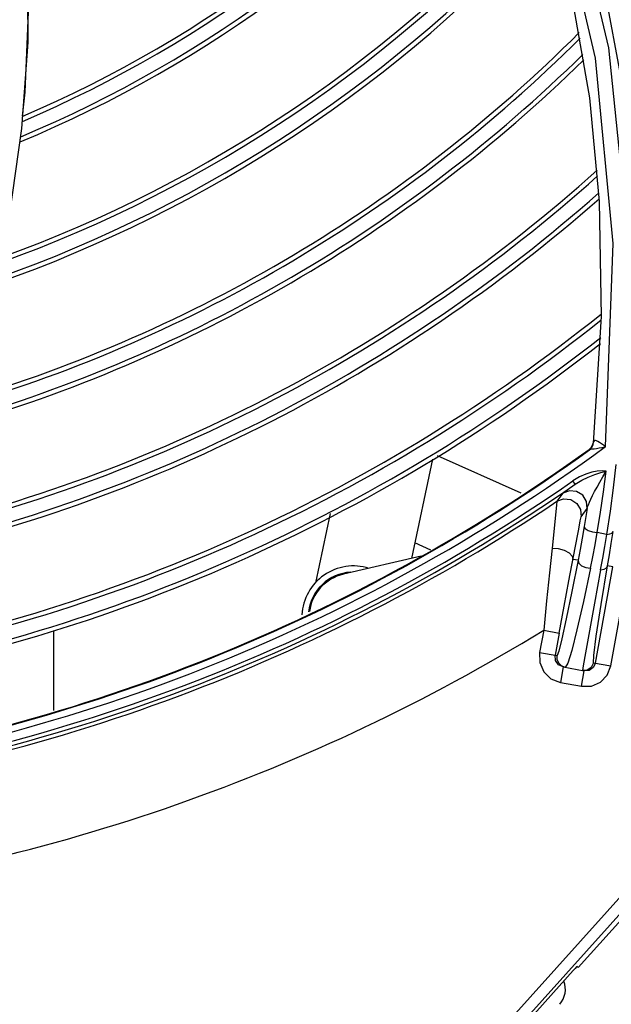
# Model space of a CAD drawing. Extents: x 40.7 to 137.4, y -250.8 to -221.5.
# Tile 261 of 320: x 123.1649 to 123.2293, y -239.703 to -239.596. Entities that reach past the tile are written whole.
import ezdxf

# ---------------------------------------------------------------- set-up
doc = ezdxf.new("R2010")
doc.units = 0
doc.header["$MEASUREMENT"] = 0
doc.layers.get('0').update_dxf_attribs({"linetype": 'CONTINUOUS'})

msp = doc.modelspace()

# ---------------------------------------------------------------- linework, layer by layer
at = {"color": 155}
for p, q in [((123.1657762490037, -239.5893033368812), (123.1657852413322, -239.5984651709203)), ((123.2282035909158, -239.5910379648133), (123.2302316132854, -239.6019510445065)), ((123.2247773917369, -239.5924986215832), (123.2268940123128, -239.6045170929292)), ((123.1657852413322, -239.5984651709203), (123.1651218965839, -239.6078266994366)), ((123.2268940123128, -239.6045170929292), (123.227962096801, -239.6157675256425)), ((123.1651218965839, -239.6078266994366), (123.1637554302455, -239.61736319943)), ((123.227962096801, -239.6157675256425), (123.2281784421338, -239.6282748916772)), ((123.2281784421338, -239.6282748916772), (123.2272899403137, -239.6420351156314)), ((123.227215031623, -239.6423330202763), (123.2272899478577, -239.6420350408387)), ((123.2272238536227, -239.642250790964), (123.2272787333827, -239.6420322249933)), ((123.2272864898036, -239.6422297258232), (123.2273331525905, -239.6418910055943)), ((123.227297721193, -239.6419953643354), (123.2272898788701, -239.642035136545)), ((123.2279548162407, -239.6425647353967), (123.2282877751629, -239.6425009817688)), ((123.2282877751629, -239.6425009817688), (123.2286524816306, -239.6424129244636)), ((123.2194632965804, -239.6474699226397), (123.2103635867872, -239.6434184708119)), ((123.2268476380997, -239.6427288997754), (123.2268386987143, -239.6428108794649)), ((123.2276569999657, -239.6426114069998), (123.2279548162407, -239.6425647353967)), ((123.2098168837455, -239.6437947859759), (123.2075218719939, -239.6545919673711)), ((123.2244606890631, -239.6471379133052), (123.2253445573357, -239.6465088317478)), ((123.2253445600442, -239.6465088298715), (123.2250918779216, -239.6461443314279)), ((123.2239808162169, -239.6474939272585), (123.2233513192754, -239.6483708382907)), ((123.1986745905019, -239.6497105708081), (123.1970780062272, -239.6572219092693)), ((123.2259938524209, -239.6500497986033), (123.2266322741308, -239.649158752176)), ((123.2291245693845, -239.6494312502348), (123.2287586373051, -239.6519610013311)), ((123.2253314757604, -239.6534380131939), (123.2256788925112, -239.6515877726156)), ((123.2287586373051, -239.6519610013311), (123.2277332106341, -239.6517539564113)), ((123.2096347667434, -239.6536778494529), (123.2078820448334, -239.6528974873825)), ((123.2085709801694, -239.6543497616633), (123.200127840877, -239.6562990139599)), ((123.2256439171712, -239.6547845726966), (123.2250931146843, -239.6546839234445)), ((123.2294477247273, -239.6554796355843), (123.2288676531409, -239.6553736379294)), ((123.2275321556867, -239.6659639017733), (123.2294477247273, -239.6554796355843)), ((123.2292131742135, -239.6662712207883), (123.2310012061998, -239.6564862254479)), ((123.1686217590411, -239.6711143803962), (123.1686217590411, -239.6623959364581)), ((123.221911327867, -239.6623794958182), (123.2214700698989, -239.6647942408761)), ((123.2219113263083, -239.6623794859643), (123.2235923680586, -239.662686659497)), ((123.2235923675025, -239.6626866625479), (123.2231511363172, -239.6651012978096)), ((123.2214700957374, -239.664794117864), (123.2233702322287, -239.6651413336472)), ((123.226469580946, -239.6648505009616), (123.2262138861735, -239.6662641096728)), ((123.2231971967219, -239.6656679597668), (123.2231511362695, -239.6651012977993)), ((123.2235206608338, -239.6661359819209), (123.2231971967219, -239.6656679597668)), ((123.2245281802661, -239.6659625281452), (123.2242539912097, -239.6664192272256)), ((123.2273296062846, -239.6659268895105), (123.2292131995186, -239.6662710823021)), ((123.2240351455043, -239.6663797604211), (123.2235206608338, -239.6661359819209)), ((123.2240351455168, -239.6663797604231), (123.2237279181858, -239.6680610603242)), ((123.2240351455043, -239.6663797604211), (123.2263241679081, -239.6667980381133)), ((123.2260169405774, -239.6684793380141), (123.2263241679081, -239.6667980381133)), ((123.2262138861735, -239.6662641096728), (123.2261224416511, -239.666761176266)), ((123.2268601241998, -239.6667545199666), (123.2263241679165, -239.6667980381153)), ((123.2237280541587, -239.6680610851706), (123.2260168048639, -239.6684793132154))]:
    msp.add_line(p, q, dxfattribs=at)
at = {"color": 6, "linetype": 'Continuous'}
for p, q in [((123.183775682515, -239.742972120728), (123.2409508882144, -239.6794591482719)), ((123.2418588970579, -239.6802749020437), (123.1846828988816, -239.7437887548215)), ((123.2256752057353, -239.6990493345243), (123.2322955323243, -239.6916951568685)), ((123.2255453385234, -239.6989324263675), (123.2256752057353, -239.6990493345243)), ((123.184941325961, -239.7440213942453), (123.2251290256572, -239.6993789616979))]:
    msp.add_line(p, q, dxfattribs=at)
at = {"color": 155}
for points in [[(123.1958359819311, -239.530885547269), (123.2073260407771, -239.5450674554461), (123.2171821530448, -239.5619698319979), (123.2246306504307, -239.5809279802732), (123.2289571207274, -239.599063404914), (123.2310375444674, -239.6191687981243)], [(123.2286494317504, -239.6424126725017), (123.2294845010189, -239.6203456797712), (123.2275314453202, -239.6001816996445), (123.2233099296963, -239.582049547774)], [(123.1658115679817, -239.5928329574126), (123.1658628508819, -239.5943217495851), (123.1654820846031, -239.6039061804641), (123.1651869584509, -239.6064902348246)], [(123.2268386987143, -239.6428108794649), (123.227060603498, -239.6425985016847), (123.227215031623, -239.6423330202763)], [(123.2268476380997, -239.6427288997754), (123.2270694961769, -239.6425163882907), (123.2272238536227, -239.642250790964)], [(123.2269005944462, -239.6427723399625), (123.2271373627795, -239.642533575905), (123.2272864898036, -239.6422297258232)], [(123.2273342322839, -239.6418911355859), (123.2273129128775, -239.641947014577), (123.227297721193, -239.6419953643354)], [(123.2286523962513, -239.6424129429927), (123.2284179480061, -239.6422601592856), (123.2281885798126, -239.6421149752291), (123.2279864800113, -239.6419809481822), (123.2278112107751, -239.6418748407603), (123.2276648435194, -239.6418032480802), (123.2275514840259, -239.6417679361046), (123.2274620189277, -239.6417692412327), (123.2273888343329, -239.6418062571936), (123.2273342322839, -239.6418911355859)], [(123.2268386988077, -239.6428108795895), (123.2268462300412, -239.6428075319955), (123.2268675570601, -239.6427941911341), (123.2269006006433, -239.6427723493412)], [(123.2269006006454, -239.6427723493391), (123.2270209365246, -239.6427152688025), (123.2271807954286, -239.6426790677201), (123.2273965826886, -239.642647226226), (123.2276569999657, -239.6426114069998)], [(123.2297461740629, -239.6443561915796), (123.2294536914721, -239.6468961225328), (123.2291245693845, -239.6494312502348)], [(123.2287201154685, -239.6451001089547), (123.2282609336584, -239.6450680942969), (123.2277377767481, -239.6451028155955), (123.2271482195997, -239.6452127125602), (123.226492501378, -239.6454143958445), (123.2257945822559, -239.6457225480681), (123.2250879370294, -239.646144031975)], [(123.2253445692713, -239.6465088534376), (123.2260471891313, -239.646075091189), (123.2267566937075, -239.6457272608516), (123.2274633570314, -239.6454505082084), (123.2281328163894, -239.6452436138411), (123.2287235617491, -239.6451004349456)], [(123.2266323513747, -239.6491589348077), (123.2266820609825, -239.6489754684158), (123.2267716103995, -239.6487351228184), (123.2268937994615, -239.6484489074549), (123.2270459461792, -239.6481203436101), (123.227230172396, -239.6477453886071), (123.2274515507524, -239.6473153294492), (123.2277136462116, -239.6468259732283), (123.2280151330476, -239.646285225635), (123.2283534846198, -239.6457037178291), (123.2287234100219, -239.6451003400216)], [(123.2277332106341, -239.6517539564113), (123.2280909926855, -239.6495402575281), (123.2284199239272, -239.6473221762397), (123.2287201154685, -239.6451001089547)], [(123.2239802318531, -239.6474940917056), (123.2240403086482, -239.6474442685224), (123.2241977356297, -239.6473275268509), (123.2244606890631, -239.6471379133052)], [(123.2266322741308, -239.649158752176), (123.2265657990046, -239.6483761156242), (123.2261567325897, -239.6477063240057), (123.2254950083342, -239.647290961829), (123.2247140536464, -239.6472137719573), (123.2239808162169, -239.6474939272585)], [(123.2233511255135, -239.6483707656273), (123.2232894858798, -239.6487954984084), (123.2231790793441, -239.6498454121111), (123.2230319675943, -239.6513353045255), (123.2228154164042, -239.6534583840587)], [(123.2233513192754, -239.6483708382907), (123.2240826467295, -239.6480953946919), (123.2248629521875, -239.6481753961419), (123.2255251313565, -239.6485946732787), (123.2259315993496, -239.6492675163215), (123.2259938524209, -239.6500497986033)], [(123.2256788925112, -239.6515877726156), (123.2257991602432, -239.6509538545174), (123.225889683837, -239.6504946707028), (123.2259535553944, -239.6501980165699), (123.2259936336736, -239.6500498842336)], [(123.2266320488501, -239.6491588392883), (123.2265296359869, -239.6498018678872), (123.2264246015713, -239.6504457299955), (123.2263169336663, -239.6510904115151)], [(123.2263169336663, -239.6510904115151), (123.2260955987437, -239.6523663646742), (123.2258706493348, -239.6535993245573), (123.2256439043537, -239.6547846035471)], [(123.2263169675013, -239.6510904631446), (123.2264203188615, -239.6513284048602), (123.2267607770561, -239.6515521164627), (123.2272281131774, -239.6517006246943), (123.2277373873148, -239.6517543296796)], [(123.2269931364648, -239.6556404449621), (123.2272460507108, -239.6543872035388), (123.227494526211, -239.6530900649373), (123.2277374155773, -239.6517543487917)], [(123.2281049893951, -239.6558082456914), (123.2283263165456, -239.6545652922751), (123.2285459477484, -239.653281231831), (123.2287628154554, -239.6519612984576)], [(123.2287628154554, -239.6519612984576), (123.2291066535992, -239.6519205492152), (123.2293541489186, -239.6518167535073), (123.2294665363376, -239.6516622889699)], [(123.2288674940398, -239.6553736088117), (123.2290669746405, -239.654181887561), (123.2292672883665, -239.6529432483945), (123.2294667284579, -239.6516623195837)], [(123.2228154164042, -239.6534583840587), (123.2225379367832, -239.6561320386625), (123.2222275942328, -239.6591967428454), (123.2219113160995, -239.662379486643)], [(123.2228153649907, -239.6534582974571), (123.2234824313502, -239.6534953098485), (123.224135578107, -239.6536728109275), (123.224672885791, -239.6539619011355), (123.2250103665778, -239.6543174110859), (123.2250931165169, -239.6546839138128)], [(123.2235923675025, -239.6626866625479), (123.2241327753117, -239.6597550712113), (123.2246494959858, -239.6570016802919), (123.2253314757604, -239.6534380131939)], [(123.2256439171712, -239.6547845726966), (123.2249688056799, -239.6581865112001), (123.2243624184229, -239.661128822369), (123.2238828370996, -239.6633203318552), (123.2235488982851, -239.6646749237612), (123.2233702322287, -239.6651413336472)], [(123.2256440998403, -239.6547847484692), (123.2257237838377, -239.6551021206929), (123.2260394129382, -239.6553932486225), (123.2264893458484, -239.6555801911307), (123.2269928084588, -239.6556401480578)], [(123.2273296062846, -239.6659268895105), (123.2273535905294, -239.6651395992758), (123.2276338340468, -239.6630268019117), (123.2281706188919, -239.6595705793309), (123.2288676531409, -239.6553736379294)], [(123.228104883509, -239.6558081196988), (123.2284781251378, -239.6557401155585), (123.2287411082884, -239.6555881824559), (123.2288676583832, -239.6553736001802)], [(123.2269928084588, -239.6556401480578), (123.2262256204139, -239.6592538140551), (123.2255254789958, -239.6623316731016), (123.2249543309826, -239.6645878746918), (123.2245281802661, -239.6659625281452)], [(123.2281049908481, -239.6558082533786), (123.2274481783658, -239.6594344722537), (123.226469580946, -239.6648505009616)], [(123.2214700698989, -239.6647942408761), (123.221489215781, -239.6658984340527), (123.2219224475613, -239.6668951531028), (123.2227016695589, -239.6676527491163), (123.2237280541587, -239.6680610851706)], [(123.2235395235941, -239.665952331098), (123.223376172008, -239.665566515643), (123.2233702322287, -239.6651413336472)], [(123.2242533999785, -239.6664196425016), (123.2238454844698, -239.6662556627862), (123.2235395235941, -239.665952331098)], [(123.2273296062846, -239.6659268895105), (123.2270911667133, -239.6664221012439), (123.2266477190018, -239.6667211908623), (123.2261224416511, -239.666761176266)], [(123.2275321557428, -239.6659639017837), (123.2273022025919, -239.6664490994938), (123.2268601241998, -239.6667545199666)], [(123.2260168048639, -239.6684793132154), (123.227097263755, -239.6684607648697), (123.2280723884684, -239.6680371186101), (123.228813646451, -239.6672749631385), (123.2292131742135, -239.6662712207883)]]:
    msp.add_lwpolyline(points, dxfattribs=at)
at = {"color": 6, "linetype": 'Continuous'}
msp.add_lwpolyline([(123.2255453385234, -239.6989324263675), (123.2254862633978, -239.6989900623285), (123.2253350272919, -239.6991522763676), (123.2251290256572, -239.6993789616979)], dxfattribs=at)
at = {"color": 155}
for centre, radius, start, end in [((123.1131429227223, -239.4846559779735), 0.1325196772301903, 293.157397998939, 321.3604927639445), ((123.1131429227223, -239.4846559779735), 0.1330202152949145, 293.0389436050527, 321.2465731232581), ((123.1131429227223, -239.4846559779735), 0.1344852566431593, 292.691200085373, 320.9118435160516), ((123.1131429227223, -239.4846559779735), 0.1349859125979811, 292.5720335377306, 320.7970522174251), ((123.1131429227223, -239.4846559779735), 0.1464491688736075, 289.7963564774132, 318.1108872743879), ((123.1131429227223, -239.4846559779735), 0.145948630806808, 289.9193214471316, 318.2303684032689), ((123.1131429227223, -239.4846559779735), 0.148414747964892, 289.3120170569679, 317.6401345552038), ((123.1131429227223, -239.4846559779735), 0.147914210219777, 289.4355797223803, 317.7602932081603), ((123.1131429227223, -239.4846559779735), 0.1593776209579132, 286.5695976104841, 314.9651029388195), ((123.1131429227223, -239.4846559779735), 0.1598781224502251, 286.4428113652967, 314.8410937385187), ((123.1131429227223, -239.4846559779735), 0.1618437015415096, 285.943676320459, 314.3526378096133), ((123.1131429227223, -239.4846559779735), 0.16134316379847, 286.0709753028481, 314.4772513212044), ((123.1131429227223, -239.4846559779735), 0.1715857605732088, 283.4411825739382, 311.8980705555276), ((123.1131429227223, -239.4846559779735), 0.1720862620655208, 283.3113783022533, 311.7705226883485), ((123.1131429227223, -239.4846559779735), 0.1740518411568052, 282.8005442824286, 311.2683695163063), ((123.1131429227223, -239.4846559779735), 0.1735513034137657, 282.9307999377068, 311.3964415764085), ((123.1131429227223, -239.4846559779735), 0.1837939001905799, 280.2433301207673, 308.7502442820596), ((123.1131429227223, -239.4846559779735), 0.1842944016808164, 280.1108522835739, 308.6196116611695), ((123.1131429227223, -239.4846559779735), 0.1857594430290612, 279.7225194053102, 308.2365964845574), ((123.1131429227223, -239.4846559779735), 0.1862599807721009, 279.5896382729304, 308.1055036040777), ((123.1131429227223, -239.4846559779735), 0.195523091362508, 276.8422074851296, 306.2108924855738), ((123.1131429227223, -239.4846559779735), 0.1947860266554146, 278.0863084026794, 305.7333320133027), ((123.1131429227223, -239.4846559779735), 0.1947198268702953, 278.0983991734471, 305.7281499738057), ((123.1131429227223, -239.4846559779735), 0.1964959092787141, 276.8026329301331, 304.7300582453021), ((123.1131429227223, -239.4846559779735), 0.1969404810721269, 276.8025672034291, 304.7309519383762), ((123.1131429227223, -239.4846559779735), 0.1973534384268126, 276.9312869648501, 303.9473339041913), ((123.2012153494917, -239.6610095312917), 0.005615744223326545, 72.47876651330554, 176.9320682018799), ((123.2012153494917, -239.6610095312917), 0.004944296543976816, 93.47295082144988, 172.8060927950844), ((123.2012153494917, -239.6610095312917), 0.00483442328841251, 103.0000000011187, 172.051752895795), ((123.1131429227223, -239.4846559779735), 0.2083655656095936, 277.1019122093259, 301.4670103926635)]:
    msp.add_arc(centre, radius, start, end, dxfattribs=at)
at = {"color": 6, "linetype": 'Continuous'}
msp.add_arc((123.2218338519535, -239.7014143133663), 0.002441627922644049, 318.0000000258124, 21.46814946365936, dxfattribs=at)

doc.saveas('drawing.dxf')
